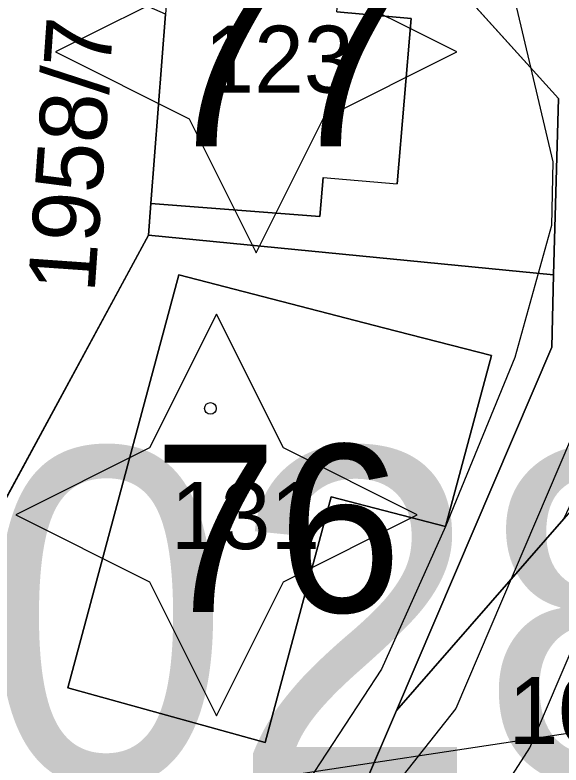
# Model space of a CAD drawing. Extents: x -706130 to -698555, y -971544 to -967260.
# Drawn here: x -704350.02 to -704333.7, y -969867.99 to -969845.59 of the extents above; entities that cross this region are included whole.
import ezdxf

# ---------------------------------------------------------------- set-up
doc = ezdxf.new("R2010")
doc.units = 0
for name, color, linetype in [('Architektonicky cenná stavba S', 7, 'Continuous'), ('BPEJ I-II trida ochrany S', 7, 'Continuous'), ('Docházková izochrona - BUS S', 7, 'Continuous'), ('Docházková izochrona - VLAK N', 7, 'Continuous'), ('Hluková izofona', 7, 'Continuous'), ('KN_Budovy', 7, 'Continuous'), ('KN_Budovy_cisla_domovni', 7, 'Continuous'), ('KN_Hranice_parcel', 7, 'Continuous'), ('KN_Hranice_parcel_vnitrni_kresba', 7, 'Continuous'), ('KN_Parcelni cisla', 7, 'Continuous'), ('KN_Polygon parcely', 7, 'Continuous'), ('KN_POZEMKY_13_ZASTAVENA PLOCHA', 7, 'Continuous'), ('KN_POZEMKY_14_OSTATNI PLOCHA', 7, 'Continuous'), ('KN_POZEMKY_5_ZAHRADA', 7, 'Continuous'), ('KN_VYUZITI_17_ostatni plocha_ostatni komunikace', 7, 'Continuous'), ('KN_Značky budov', 7, 'Continuous'), ('Koridor pro umístění staveb pro snižování ohrožení území povodněmi N', 7, 'Continuous'), ('Koridor pro umístění staveb pro snižování ohrožení území povodněmi N ŠRAFY', 7, 'Continuous'), ('Plochy smíšené obytné venkovské S', 7, 'Continuous'), ('Plochy verejnych prostranstvi - komunikace ostatni S', 7, 'Continuous'), ('Plochy vodní a vodních toku_linie zatrubněný tok S', 7, 'Continuous'), ('Regulační bloky zastavěné S', 7, 'Continuous'), ('Regulační bloky_číslo S NEZAPINAT', 7, 'Continuous'), ('VPS pro snizovani ohrozeni uzemi povodnemi_obrys N', 7, 'Continuous'), ('VPS pro snizovani ohrozeni uzemi povodnemi_plochy N', 7, 'Continuous')]:
    doc.layers.add(name, color=color, linetype=linetype)

msp = doc.modelspace()

# ---------------------------------------------------------------- linework, layer by layer
at = {"layer": 'Architektonicky cenná stavba S'}
for points in [[(-704342.813, -969840.688), (-704344.813, -969844.688), (-704348.813, -969846.688), (-704344.813, -969848.688), (-704342.813, -969852.688), (-704340.813, -969848.688), (-704336.813, -969846.688), (-704340.813, -969844.688)], [(-704343.998, -969854.519), (-704345.998, -969858.519), (-704349.998, -969860.519), (-704345.998, -969862.519), (-704343.998, -969866.519), (-704341.998, -969862.519), (-704337.998, -969860.519), (-704341.998, -969858.519)]]:
    msp.add_lwpolyline(points, close=True, dxfattribs=at)
at = {"layer": 'BPEJ I-II trida ochrany S'}
for p, q in [((-704346.03, -969852.16), (-704351.85, -969862.89)), ((-704333.92, -969853.35), (-704346.03, -969852.16)), ((-704348.44, -969865.68), (-704345.12, -969853.35)), ((-704345.12, -969853.35), (-704339.01, -969854.93)), ((-704333.97, -969855.51), (-704333.92, -969853.35)), ((-704339.01, -969854.93), (-704335.78, -969855.76)), ((-704338.62, -969866.36), (-704333.97, -969855.51)), ((-704335.78, -969855.76), (-704337.15, -969860.86)), ((-704340.57, -969859.98), (-704342.54, -969867.31)), ((-704337.15, -969860.86), (-704340.57, -969859.98)), ((-704342.54, -969867.31), (-704348.44, -969865.68)), ((-704340.67, -969871.14), (-704338.62, -969866.36))]:
    msp.add_line(p, q, dxfattribs=at)
at = {"layer": 'Docházková izochrona - BUS S'}
msp.add_arc((-704361.829, -969946.93), 400, 155.51821, 17.33949, dxfattribs=at)
at = {"layer": 'Docházková izochrona - VLAK N'}
msp.add_circle((-704165.451, -969778.767), 800, dxfattribs=at)
at = {"layer": 'Hluková izofona'}
msp.add_lwpolyline([(-704978.892, -969960.741), (-704952.365, -969958.468), (-704533.606, -969897.035), (-704407.562, -969878.195), (-704235.219, -969852.22), (-704191.388, -969845.43), (-703930.054, -969811.83), (-703913.486, -969808.99), (-703842.39, -969798.64), (-703778.153, -969789.467), (-703765.053, -969787.594), (-703746.362, -969783.74)], dxfattribs=at)
at = {"layer": 'KN_Budovy'}
for points in [[(-704345.96, -969851.22), (-704340.91, -969851.61), (-704340.81, -969850.44), (-704338.6, -969850.63), (-704338.18, -969845.69), (-704340.4, -969845.5), (-704340.08, -969841.67), (-704345.19, -969841.23), (-704345.52, -969845.57)], [(-704348.44, -969865.68), (-704342.54, -969867.31), (-704340.57, -969859.98), (-704337.15, -969860.86), (-704335.78, -969855.76), (-704339.01, -969854.93), (-704345.12, -969853.35)]]:
    msp.add_lwpolyline(points, close=True, dxfattribs=at)
at = {"layer": 'KN_Hranice_parcel'}
for p, q in [((-704346.03, -969852.16), (-704333.92, -969853.35)), ((-704333.62, -969860.63), (-704338.62, -969866.36)), ((-704338.62, -969866.36), (-704340.67, -969871.14))]:
    msp.add_line(p, q, dxfattribs=at)
for points in [[(-704333.92, -969853.35), (-704333.78, -969848.08), (-704339.56, -969841.68)], [(-704345.52, -969845.57), (-704345.96, -969851.22), (-704346.03, -969852.16)], [(-704346.03, -969852.16), (-704351.85, -969862.89), (-704353.91, -969878.85)], [(-704340.57, -969859.98), (-704337.15, -969860.86), (-704335.78, -969855.76), (-704339.01, -969854.93), (-704345.12, -969853.35), (-704348.44, -969865.68), (-704342.54, -969867.31), (-704340.57, -969859.98)], [(-704338.62, -969866.36), (-704333.97, -969855.51), (-704333.92, -969853.35)]]:
    msp.add_lwpolyline(points, dxfattribs=at)
at = {"layer": 'KN_Hranice_parcel_vnitrni_kresba'}
for p, q in [((-704340.4, -969845.5), (-704338.18, -969845.69)), ((-704338.18, -969845.69), (-704338.6, -969850.63)), ((-704340.81, -969850.44), (-704340.91, -969851.61)), ((-704340.81, -969850.44), (-704338.6, -969850.63)), ((-704340.91, -969851.61), (-704345.96, -969851.22))]:
    msp.add_line(p, q, dxfattribs=at)
at = {"layer": 'KN_Polygon parcely'}
for points in [[(-704323.94, -969849.17), (-704318.12, -969853.61), (-704318.27, -969847.96), (-704321.12, -969846.11), (-704324.65, -969840.81), (-704327.77, -969830.71), (-704333.76, -969828.54), (-704327.55, -969841.97), (-704339.56, -969841.68), (-704333.78, -969848.08), (-704333.92, -969853.35), (-704333.97, -969855.51), (-704338.62, -969866.36), (-704333.62, -969860.63), (-704331.83, -969856.86), (-704330.7, -969853.21), (-704330.35, -969849.97), (-704330.63, -969848.1)], [(-704350.04, -969829.42), (-704353.91, -969878.85), (-704351.85, -969862.89), (-704346.03, -969852.16), (-704345.96, -969851.22), (-704345.52, -969845.57), (-704349.96, -969843.61)], [(-704345.19, -969841.23), (-704345.52, -969845.57), (-704345.96, -969851.22), (-704346.03, -969852.16), (-704333.92, -969853.35), (-704333.78, -969848.08), (-704339.56, -969841.68), (-704340.08, -969841.67)], [(-704326.05, -969858.92), (-704324.66, -969850.35), (-704333.62, -969860.63), (-704338.62, -969866.36), (-704340.67, -969871.14), (-704331.83, -969868.55), (-704327.73, -969869.18)], [(-704346.03, -969852.16), (-704351.85, -969862.89), (-704353.91, -969878.85), (-704348.37, -969879.96), (-704340.67, -969871.14), (-704338.62, -969866.36), (-704333.97, -969855.51), (-704333.92, -969853.35)], [(-704340.57, -969859.98), (-704337.15, -969860.86), (-704335.78, -969855.76), (-704339.01, -969854.93), (-704345.12, -969853.35), (-704348.44, -969865.68), (-704342.54, -969867.31)], [(-704340.57, -969859.98), (-704342.54, -969867.31), (-704348.44, -969865.68), (-704345.12, -969853.35), (-704339.01, -969854.93), (-704335.78, -969855.76), (-704337.15, -969860.86)]]:
    msp.add_lwpolyline(points, close=True, dxfattribs=at)
at = {"layer": 'KN_POZEMKY_13_ZASTAVENA PLOCHA'}
for p, q in [((-704339.56, -969841.68), (-704333.78, -969848.08)), ((-704345.96, -969851.22), (-704345.52, -969845.57)), ((-704333.78, -969848.08), (-704333.92, -969853.35)), ((-704346.03, -969852.16), (-704345.96, -969851.22)), ((-704333.92, -969853.35), (-704346.03, -969852.16)), ((-704348.44, -969865.68), (-704345.12, -969853.35)), ((-704345.12, -969853.35), (-704339.01, -969854.93)), ((-704339.01, -969854.93), (-704335.78, -969855.76)), ((-704335.78, -969855.76), (-704337.15, -969860.86)), ((-704340.57, -969859.98), (-704342.54, -969867.31)), ((-704337.15, -969860.86), (-704340.57, -969859.98)), ((-704342.54, -969867.31), (-704348.44, -969865.68))]:
    msp.add_line(p, q, dxfattribs=at)
at = {"layer": 'KN_POZEMKY_14_OSTATNI PLOCHA'}
for p, q in [((-704333.78, -969848.08), (-704339.56, -969841.68)), ((-704345.52, -969845.57), (-704345.96, -969851.22)), ((-704333.92, -969853.35), (-704333.78, -969848.08)), ((-704345.96, -969851.22), (-704346.03, -969852.16)), ((-704346.03, -969852.16), (-704351.85, -969862.89)), ((-704333.97, -969855.51), (-704333.92, -969853.35)), ((-704338.62, -969866.36), (-704333.97, -969855.51)), ((-704338.62, -969866.36), (-704333.62, -969860.63)), ((-704333.62, -969860.63), (-704338.62, -969866.36)), ((-704340.67, -969871.14), (-704338.62, -969866.36))]:
    msp.add_line(p, q, dxfattribs=at)
at = {"layer": 'KN_POZEMKY_5_ZAHRADA'}
for p, q in [((-704351.85, -969862.89), (-704346.03, -969852.16)), ((-704346.03, -969852.16), (-704333.92, -969853.35)), ((-704345.12, -969853.35), (-704348.44, -969865.68)), ((-704339.01, -969854.93), (-704345.12, -969853.35)), ((-704333.92, -969853.35), (-704333.97, -969855.51)), ((-704335.78, -969855.76), (-704339.01, -969854.93)), ((-704333.97, -969855.51), (-704338.62, -969866.36)), ((-704337.15, -969860.86), (-704335.78, -969855.76)), ((-704342.54, -969867.31), (-704340.57, -969859.98)), ((-704340.57, -969859.98), (-704337.15, -969860.86)), ((-704348.44, -969865.68), (-704342.54, -969867.31)), ((-704338.62, -969866.36), (-704340.67, -969871.14))]:
    msp.add_line(p, q, dxfattribs=at)
at = {"layer": 'KN_VYUZITI_17_ostatni plocha_ostatni komunikace'}
for p, q in [((-704333.78, -969848.08), (-704339.56, -969841.68)), ((-704345.52, -969845.57), (-704345.96, -969851.22)), ((-704333.92, -969853.35), (-704333.78, -969848.08)), ((-704345.96, -969851.22), (-704346.03, -969852.16)), ((-704346.03, -969852.16), (-704351.85, -969862.89)), ((-704333.97, -969855.51), (-704333.92, -969853.35)), ((-704338.62, -969866.36), (-704333.97, -969855.51)), ((-704338.62, -969866.36), (-704333.62, -969860.63)), ((-704333.62, -969860.63), (-704338.62, -969866.36)), ((-704340.67, -969871.14), (-704338.62, -969866.36))]:
    msp.add_line(p, q, dxfattribs=at)
at = {"layer": 'KN_Značky budov'}
msp.add_circle((-704344.177, -969857.339), 0.175, dxfattribs=at)
at = {"layer": 'Koridor pro umístění staveb pro snižování ohrožení území povodněmi N'}
for points in [[(-704353.039, -969889.171), (-704351.523, -969886.765), (-704346.495, -969882.791), (-704343.17, -969878.52), (-704340.67, -969871.14), (-704337.651, -969872.171), (-704334.628, -969867.47), (-704330.357, -969857.476), (-704328.996, -969852.61), (-704328.933, -969849.441), (-704332.56, -969834.082), (-704334.157, -969827.936), (-704337.395, -969815.293), (-704339.436, -969811.029), (-704346.771, -969798.571), (-704350.999, -969792.141), (-704354.364, -969774.646), (-704356.468, -969748.955)], [(-704361.452, -969749.357), (-704359.326, -969775.324), (-704355.721, -969794.059), (-704351.017, -969801.214), (-704343.854, -969813.381), (-704342.117, -969817.009), (-704338.998, -969829.185), (-704337.413, -969835.286), (-704333.945, -969849.974), (-704333.983, -969851.875), (-704335.083, -969855.814), (-704337.15, -969860.86), (-704339.064, -969865.128), (-704342.352, -969870.145), (-704349.976, -969879.17), (-704355.297, -969883.375), (-704357.901, -969887.509)]]:
    msp.add_lwpolyline(points, dxfattribs=at)
at = {"layer": 'Koridor pro umístění staveb pro snižování ohrožení území povodněmi N ŠRAFY'}
for points in [[(-704353.039, -969889.171), (-704351.523, -969886.765), (-704346.495, -969882.791), (-704343.17, -969878.52), (-704340.67, -969871.14), (-704337.651, -969872.171), (-704334.628, -969867.47), (-704330.357, -969857.476), (-704328.996, -969852.61), (-704328.933, -969849.441), (-704332.56, -969834.082), (-704334.157, -969827.936), (-704337.395, -969815.293), (-704339.436, -969811.029), (-704346.771, -969798.571), (-704350.999, -969792.141), (-704354.364, -969774.646), (-704356.468, -969748.955)], [(-704361.452, -969749.357), (-704359.326, -969775.324), (-704355.721, -969794.059), (-704351.017, -969801.214), (-704343.854, -969813.381), (-704342.117, -969817.009), (-704338.998, -969829.185), (-704337.413, -969835.286), (-704333.945, -969849.974), (-704333.983, -969851.875), (-704335.083, -969855.814), (-704337.15, -969860.86), (-704339.064, -969865.128), (-704342.352, -969870.145), (-704349.976, -969879.17), (-704355.297, -969883.375), (-704357.901, -969887.509)]]:
    msp.add_lwpolyline(points, dxfattribs=at)
at = {"layer": 'Plochy smíšené obytné venkovské S'}
for p, q in [((-704333.78, -969848.08), (-704339.56, -969841.68)), ((-704333.92, -969853.35), (-704333.78, -969848.08)), ((-704333.97, -969855.51), (-704333.92, -969853.35)), ((-704338.62, -969866.36), (-704333.97, -969855.51)), ((-704333.62, -969860.63), (-704338.62, -969866.36))]:
    msp.add_line(p, q, dxfattribs=at)
at = {"layer": 'Plochy verejnych prostranstvi - komunikace ostatni S'}
for p, q in [((-704333.78, -969848.08), (-704333.92, -969853.35)), ((-704338.62, -969866.36), (-704333.62, -969860.63))]:
    msp.add_line(p, q, dxfattribs=at)
for points in [[(-704333.76, -969828.54), (-704327.55, -969841.97), (-704339.56, -969841.68), (-704333.78, -969848.08)], [(-704333.92, -969853.35), (-704333.97, -969855.51), (-704338.62, -969866.36)]]:
    msp.add_lwpolyline(points, dxfattribs=at)
at = {"layer": 'Plochy vodní a vodních toku_linie zatrubněný tok S'}
msp.add_lwpolyline([(-704358.96, -969749.156), (-704356.845, -969774.985), (-704353.36, -969793.1), (-704348.894, -969799.893), (-704345.06, -969806.405), (-704341.645, -969812.205), (-704339.756, -969816.151), (-704336.578, -969828.56), (-704334.986, -969834.684), (-704332.665, -969844.515), (-704331.439, -969849.708), (-704331.49, -969852.243), (-704332.72, -969856.645), (-704336.846, -969866.299), (-704340.67, -969871.14), (-704348.235, -969880.98), (-704353.41, -969885.07), (-704355.47, -969888.34)], dxfattribs=at)
at = {"layer": 'Regulační bloky zastavěné S'}
for p, q in [((-704333.78, -969848.08), (-704339.56, -969841.68)), ((-704333.92, -969853.35), (-704333.78, -969848.08)), ((-704333.78, -969848.08), (-704333.92, -969853.35)), ((-704333.97, -969855.51), (-704333.92, -969853.35)), ((-704338.62, -969866.36), (-704333.97, -969855.51)), ((-704333.62, -969860.63), (-704338.62, -969866.36)), ((-704338.62, -969866.36), (-704333.62, -969860.63))]:
    msp.add_line(p, q, dxfattribs=at)
for points in [[(-704333.76, -969828.54), (-704327.55, -969841.97), (-704339.56, -969841.68), (-704333.78, -969848.08)], [(-704333.92, -969853.35), (-704333.97, -969855.51), (-704338.62, -969866.36)]]:
    msp.add_lwpolyline(points, dxfattribs=at)
at = {"layer": 'VPS pro snizovani ohrozeni uzemi povodnemi_obrys N'}
for points in [[(-704353.039, -969889.171), (-704351.523, -969886.765), (-704346.495, -969882.791), (-704343.17, -969878.52), (-704340.67, -969871.14), (-704337.651, -969872.171), (-704334.628, -969867.47), (-704330.357, -969857.476), (-704328.996, -969852.61), (-704328.933, -969849.441), (-704332.56, -969834.082), (-704334.157, -969827.936), (-704337.395, -969815.293), (-704339.436, -969811.029), (-704346.771, -969798.571), (-704350.999, -969792.141), (-704354.364, -969774.646), (-704356.468, -969748.955)], [(-704361.452, -969749.357), (-704359.326, -969775.324), (-704355.721, -969794.059), (-704351.017, -969801.214), (-704343.854, -969813.381), (-704342.117, -969817.009), (-704338.998, -969829.185), (-704337.413, -969835.286), (-704333.945, -969849.974), (-704333.983, -969851.875), (-704335.083, -969855.814), (-704337.15, -969860.86), (-704339.064, -969865.128), (-704342.352, -969870.145), (-704349.976, -969879.17), (-704355.297, -969883.375), (-704357.901, -969887.509)]]:
    msp.add_lwpolyline(points, dxfattribs=at)
at = {"layer": 'VPS pro snizovani ohrozeni uzemi povodnemi_plochy N'}
for points in [[(-704353.039, -969889.171), (-704351.523, -969886.765), (-704346.495, -969882.791), (-704343.17, -969878.52), (-704340.67, -969871.14), (-704337.651, -969872.171), (-704334.628, -969867.47), (-704330.357, -969857.476), (-704328.996, -969852.61), (-704328.933, -969849.441), (-704332.56, -969834.082), (-704334.157, -969827.936), (-704337.395, -969815.293), (-704339.436, -969811.029), (-704346.771, -969798.571), (-704350.999, -969792.141), (-704354.364, -969774.646), (-704356.468, -969748.955)], [(-704361.452, -969749.357), (-704359.326, -969775.324), (-704355.721, -969794.059), (-704351.017, -969801.214), (-704343.854, -969813.381), (-704342.117, -969817.009), (-704338.998, -969829.185), (-704337.413, -969835.286), (-704333.945, -969849.974), (-704333.983, -969851.875), (-704335.083, -969855.814), (-704337.15, -969860.86), (-704339.064, -969865.128), (-704342.352, -969870.145), (-704349.976, -969879.17), (-704355.297, -969883.375), (-704357.901, -969887.509)]]:
    msp.add_lwpolyline(points, dxfattribs=at)

# ---------------------------------------------------------------- texts
at = {"layer": 'KN_Budovy_cisla_domovni'}
for s, p in [('77', (-704345.798, -969849.509)), ('76', (-704345.887, -969863.419))]:
    msp.add_text(s, height=5, dxfattribs=at).set_placement(p)
at = {"layer": 'KN_Parcelni cisla'}
msp.add_text('1958/7', height=2, rotation=86, dxfattribs=at).set_placement((-704347.642, -969853.909))
for s, p in [('123', (-704344.36, -969847.91)), ('131', (-704345.36, -969861.539)), ('106', (-704335.27, -969867.36))]:
    msp.add_text(s, height=2, dxfattribs=at).set_placement(p)
at = {"layer": 'Regulační bloky_číslo S NEZAPINAT'}
msp.add_text('028', height=10, dxfattribs=at).set_placement((-704351.013, -969868.536))

doc.saveas('drawing.dxf')
